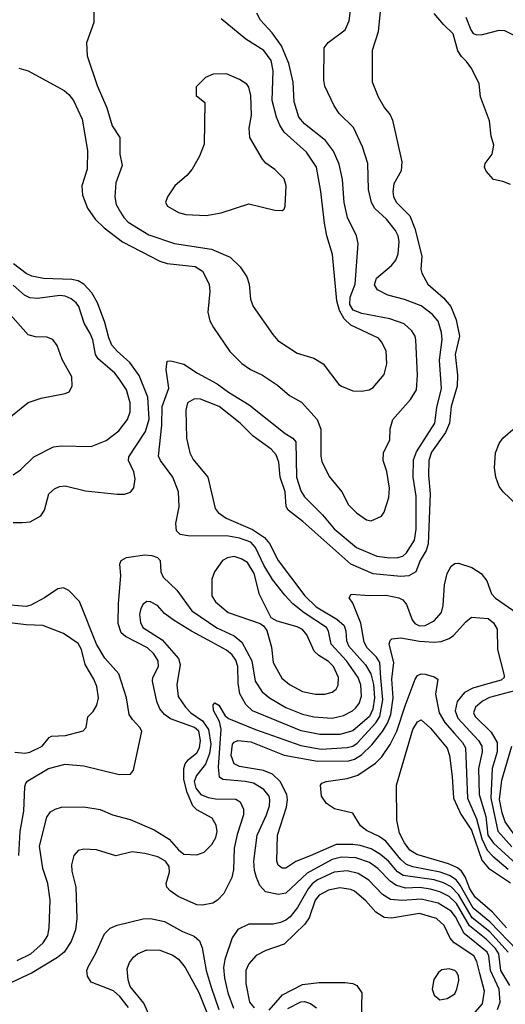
# Model space of a CAD drawing. Extents: x 997028 to 1115134, y 536408 to 618974.
# Tile 386 of 473: x 1050839 to 1053458, y 607803 to 613110. Entities that reach past the tile are written whole.
import ezdxf

# ---------------------------------------------------------------- set-up
doc = ezdxf.new("R2010")
doc.units = 0

msp = doc.modelspace()

# ---------------------------------------------------------------- linework, layer by layer
at = {"layer": '0CON10XD'}
for points in [[(1050825, 608040.3), (1050900.4, 608075), (1050965.4, 608135), (1050990.4, 608175), (1050998.9, 608215), (1051004.6, 608365), (1050990.4, 608455), (1050964.6, 608535), (1050945.5, 608655), (1050985, 608811.2), (1051005, 608840), (1051030, 608855), (1051065, 608865.7), (1051185, 608867.1), (1051273.6, 608853.6), (1051340, 608825), (1051435, 608800), (1051565, 608743.3), (1051645, 608693.9), (1051695, 608635.4), (1051725, 608612.1), (1051795, 608608.8), (1051835, 608623.3), (1051875, 608664.3), (1051897.8, 608702.2), (1051904.6, 608735), (1051899.7, 608769.7), (1051876.8, 608806.8), (1051795, 608851.2), (1051772.8, 608872.8), (1051741.7, 608945), (1051725.2, 609015), (1051724.7, 609075), (1051731.2, 609098.8), (1051748.1, 609121.9), (1051795, 609159.1), (1051808.4, 609185), (1051813.7, 609225), (1051805.9, 609275), (1051781.8, 609295), (1051651.8, 609341.8), (1051620.4, 609365), (1051595.6, 609395.6), (1051579.2, 609435), (1051554.7, 609545), (1051557.3, 609565), (1051587.9, 609625), (1051585.2, 609655), (1051562.2, 609692.2), (1051528.2, 609725), (1051409.4, 609785), (1051385.8, 609805.7), (1051370.9, 609855), (1051372.3, 609962.3), (1051385.6, 610115), (1051380, 610175), (1051386, 610195), (1051415, 610211.9), (1051515, 610225.6), (1051552.7, 610222.7), (1051582.3, 610212.3), (1051596.2, 610195), (1051601.1, 610135), (1051613.5, 610105), (1051686.4, 610035), (1051766.9, 609925), (1051902.5, 609832.5), (1051995, 609790), (1052036.8, 609755), (1052091.6, 609655), (1052109.1, 609545), (1052146.8, 609486.8), (1052185.5, 609455), (1052275, 609403.7), (1052365, 609366.4), (1052425, 609353.2), (1052525, 609346.3), (1052585, 609360.6), (1052633.3, 609385), (1052650.1, 609399.9), (1052669.1, 609425), (1052682.9, 609465), (1052678.3, 609525), (1052665.2, 609565), (1052601.5, 609655), (1052518.9, 609745), (1052504.7, 609815), (1052494.5, 609834.5), (1052373.2, 609913.2), (1052312.5, 609962.5), (1052269.2, 610009.2), (1052202.8, 610092.8), (1052155, 610170.4), (1052111.3, 610265), (1052085, 610294.8), (1052025, 610315.9), (1051965, 610325.9), (1051748.2, 610328.2), (1051705, 610336), (1051685.7, 610355.7), (1051681.5, 610395), (1051699.5, 610485), (1051695.5, 610565), (1051664.5, 610645), (1051597.8, 610735), (1051587.7, 610757.7), (1051605.2, 610924.8), (1051608.1, 611025), (1051643.3, 611125), (1051628.6, 611225), (1051635, 611270), (1051655, 611272.5), (1051725, 611253.5), (1051798.1, 611205), (1051905, 611147.3), (1051965, 611102.1), (1052076.5, 611035), (1052270.5, 610880.5), (1052311.4, 610855), (1052327.8, 610835), (1052332, 610645), (1052355, 610570.6), (1052375, 610537.9), (1052471.3, 610441.3), (1052535, 610366.7), (1052655, 610265.9), (1052765, 610219.7), (1052835, 610209.4), (1052878.7, 610211.3), (1052905, 610219.2), (1052925, 610236.2), (1052968.4, 610305), (1052976.8, 610365), (1052976.9, 610543.1), (1052961, 610645), (1052962.2, 610737.8), (1052978.8, 610781.2), (1053077.7, 610935), (1053089.3, 611020.7), (1053113.4, 611123.4), (1053102.5, 611275), (1053117, 611387), (1053113.3, 611425), (1053095.2, 611485.2), (1053065, 611522.3), (1053005, 611568), (1052915, 611601.5), (1052825, 611625.6), (1052768.8, 611655), (1052752.1, 611682.1), (1052763.6, 611716.4), (1052845, 611785.6), (1052868.2, 611815), (1052880.8, 611849.2), (1052885.3, 611915), (1052880.4, 611945), (1052865.4, 611975), (1052817.1, 612035), (1052755, 612092.9), (1052736.5, 612125), (1052719.3, 612195), (1052716.4, 612335), (1052688.2, 612425), (1052639.5, 612529.5), (1052561.4, 612605), (1052535.5, 612645.5), (1052485, 612752.5), (1052480, 612785), (1052481.3, 612958.7), (1052502.2, 612987.8), (1052594.2, 613055), (1052616.1, 613103.9), (1052625.4, 613175)], [(1050835, 612850), (1050885, 612834.2), (1051079.3, 612729.3), (1051105, 612707.5), (1051128.8, 612675), (1051176.2, 612575), (1051204.2, 612405), (1051203.2, 612305), (1051174.5, 612215), (1051178.5, 612165), (1051204.4, 612095), (1051246.5, 612035), (1051295, 611987.9), (1051392.9, 611912.9), (1051595, 611808.4), (1051635, 611796.5), (1051785, 611780.3), (1051825, 611755.4), (1051860.3, 611685), (1051863.8, 611645), (1051853.4, 611533.4), (1051865, 611486.7), (1051885, 611452), (1051972.4, 611322.4), (1052037.6, 611257.6), (1052084.6, 611224.6), (1052148, 611195), (1052229.8, 611139.8), (1052294.6, 611084.6), (1052358.5, 611048.5), (1052443.1, 610955), (1052462.8, 610902.8), (1052462.6, 610757.4), (1052468.6, 610728.6), (1052507.6, 610647.6), (1052575.8, 610565), (1052612.5, 610495), (1052655, 610452.5), (1052710, 610415), (1052735, 610410), (1052790, 610435), (1052804.3, 610455.7), (1052830.6, 610535), (1052832.5, 610585), (1052819.5, 610675), (1052799.4, 610735), (1052801.9, 610775), (1052835.7, 610845), (1052837.5, 610905), (1052851.4, 610955), (1052946.4, 611063.6), (1052979.6, 611115), (1052983.8, 611193.8), (1052975.4, 611385), (1052971.2, 611405), (1052954.1, 611434.1), (1052912, 611472), (1052835, 611498.1), (1052685, 611526.8), (1052637.1, 611545), (1052619.7, 611575), (1052622.2, 611615), (1052649, 611685), (1052663.8, 611905), (1052655.5, 611945), (1052606.7, 612045), (1052589.4, 612125), (1052579.9, 612249.9), (1052562, 612332), (1052531.3, 612401.3), (1052489, 612459), (1052375, 612548.5), (1052344.2, 612585), (1052318.5, 612668.5), (1052313.3, 612773.3), (1052290.3, 612875), (1052250.3, 612970.3), (1052200.5, 613040.5), (1052138.7, 613108.7), (1052118.2, 613145)], [(1051240, 613175), (1051238.8, 613095), (1051200, 612985), (1051203.1, 612915), (1051257.9, 612755), (1051308.7, 612635), (1051338, 612538), (1051378.8, 612475), (1051380, 612385), (1051392.5, 612325), (1051358.6, 612231.4), (1051352.9, 612155), (1051359.2, 612115), (1051383.6, 612073.6), (1051400.4, 612045), (1051425, 612019.6), (1051535, 611950.3), (1051674.8, 611904.8), (1051873.3, 611873.3), (1051975, 611830), (1052027.8, 611777.8), (1052063.6, 611723.6), (1052076.7, 611685), (1052084.5, 611604.5), (1052099.2, 611565), (1052203.9, 611413.9), (1052232.1, 611382.1), (1052335, 611313.5), (1052425, 611285.6), (1052475, 611255.7), (1052560, 611145), (1052574.5, 611134.5), (1052635, 611110), (1052681.9, 611108.1), (1052724.5, 611115.5), (1052745, 611128.6), (1052805, 611198), (1052819.5, 611255), (1052815.5, 611325), (1052791.1, 611375), (1052773.6, 611393.6), (1052624.1, 611464.1), (1052588.9, 611498.9), (1052563.4, 611543.4), (1052550, 611595), (1052526.2, 611845), (1052495.9, 611945.9), (1052483, 612013), (1052462.7, 612185), (1052439.3, 612315), (1052386, 612396), (1052266.2, 612505), (1052242.1, 612542.1), (1052224.8, 612584.7), (1052201.2, 612675), (1052206.1, 612835), (1052195, 612890.5), (1052155, 612943.8), (1052058.1, 613005), (1051925.7, 613115)], [(1052782.5, 613155), (1052773.1, 613045), (1052740, 612945), (1052740, 612775), (1052772, 612695), (1052805.6, 612635.6), (1052837.4, 612597.4), (1052849.3, 612569.3), (1052899.1, 612345), (1052895.5, 612295), (1052856.5, 612225), (1052850.5, 612185), (1052854.5, 612155), (1052870.5, 612125), (1052942.8, 612052.8), (1052969.2, 611985), (1053007.7, 611835), (1053003.2, 611765), (1053007.1, 611745), (1053039.5, 611685), (1053125, 611611.2), (1053164, 611564), (1053192.1, 611492.1), (1053210.3, 611405), (1053187.6, 611305), (1053200.2, 611195), (1053198.1, 611135), (1053165.6, 611025), (1053156.7, 610935), (1053134.9, 610885.1), (1053060.7, 610779.3), (1053045.5, 610735), (1053043.4, 610655), (1053052.2, 610555), (1053042.1, 610285), (1053031.5, 610248.5), (1052997.9, 610195), (1052976.1, 610133.9), (1052937.5, 610112.5), (1052895, 610109.5), (1052745, 610123.8), (1052625, 610175.3), (1052366.8, 610405), (1052287.4, 610467.4), (1052276.4, 610486.4), (1052270.2, 610565), (1052244.7, 610645), (1052237.4, 610725), (1052222.9, 610765), (1052195.5, 610795.5), (1052098.5, 610865), (1052028.8, 610935), (1051915, 611025.4), (1051815, 611064.5), (1051782.5, 611067.5), (1051745, 611046.2), (1051734.4, 611005), (1051739.5, 610855), (1051756.7, 610775), (1051775, 610740), (1051854.5, 610645), (1051892.7, 610475), (1051910, 610455), (1051953.5, 610423.5), (1052095, 610362.4), (1052159.9, 610319.9), (1052186.7, 610286.7), (1052232.5, 610195), (1052376.2, 610005), (1052438.2, 609945), (1052549.7, 609879.7), (1052588.6, 609845), (1052598.7, 609815), (1052602.3, 609765), (1052613.2, 609735), (1052703.8, 609633.8), (1052732.1, 609585), (1052746.7, 609526.7), (1052752.3, 609455), (1052744.1, 609395), (1052725, 609354.4), (1052635, 609277.5), (1052565, 609257.6), (1052458.2, 609258.2), (1052357.9, 609277.9), (1052095, 609385.9), (1052059.3, 609419.3), (1052027.2, 609477.2), (1052017.4, 609535), (1052015.2, 609625), (1052005, 609658.8), (1051985, 609686.7), (1051955, 609712.4), (1051875.8, 609755.8)], [(1053485, 612222), (1053445, 612238.8), (1053395, 612250), (1053353.9, 612293.9), (1053346.2, 612315), (1053348.8, 612335), (1053386.7, 612385), (1053396.2, 612435), (1053382.3, 612482.3), (1053372.5, 612565), (1053323.8, 612695), (1053316, 612765), (1053278, 612845), (1053249.2, 612885), (1053221.4, 612911.4), (1053202.7, 612942.7), (1053176.5, 613035), (1053124.1, 613084.1), (1053075, 613143.1)], [(1053244.3, 613124.3), (1053271.2, 613055), (1053285, 613036.4), (1053305, 613029.6), (1053335, 613030.9), (1053425, 613053.3), (1053453, 613053), (1053525, 613016.2)], [(1051845, 612054.4), (1051925, 612070), (1052075, 612118.6), (1052215, 612083.3), (1052255, 612082.5), (1052265, 612090), (1052270, 612105), (1052275.8, 612215), (1052265, 612252.5), (1052215, 612303.3), (1052166.6, 612336.6), (1052148, 612358), (1052080, 612475), (1052077.1, 612525), (1052090, 612595), (1052085, 612702.5), (1052075, 612746.7), (1052065, 612763.3), (1052025, 612788), (1051955, 612818), (1051882.3, 612817.7), (1051841.7, 612798.3), (1051791.7, 612748.3), (1051791.7, 612701.7), (1051837.5, 612665), (1051835, 612440), (1051809.2, 612375), (1051770, 612305), (1051739.8, 612270.2), (1051676, 612215), (1051636.2, 612155), (1051626.2, 612125), (1051635.9, 612105.9), (1051695, 612072), (1051735, 612060.8), (1051845, 612054.4)], [(1050805, 610400), (1050855, 610399.4), (1050896.4, 610403.6), (1050953.6, 610436.4), (1050973.7, 610466.3), (1050997.1, 610555), (1051027.6, 610582.4), (1051055, 610593.5), (1051085, 610597.5), (1051195, 610571.5), (1051365, 610552.2), (1051405, 610553.3), (1051436.4, 610563.6), (1051455, 610586.7), (1051462.1, 610635), (1051455, 610673.8), (1051426.4, 610735), (1051427.1, 610755), (1051518.4, 610891.6), (1051536.8, 610956.8), (1051530.2, 611075), (1051483.4, 611193.4), (1051433.3, 611263.3), (1051365, 611323.2), (1051336.9, 611356.9), (1051319.4, 611395), (1051297.7, 611477.7), (1051259.7, 611585), (1051227.9, 611637.9), (1051185.6, 611685.6), (1051155, 611702.5), (1051119.8, 611709.8), (1050967.5, 611715), (1050905, 611728.6), (1050875, 611742.8), (1050806.7, 611795)], [(1050805, 610658.1), (1050844, 610685), (1050916.2, 610755), (1051021.7, 610808.3), (1051065, 610813.1), (1051225, 610810.5), (1051305, 610842.5), (1051374.4, 610895), (1051421.1, 610955), (1051435, 610997.5), (1051434.6, 611045), (1051415.4, 611115), (1051376.7, 611175), (1051352.3, 611205), (1051263.2, 611283.2), (1051247.5, 611305), (1051233.4, 611385), (1051218.6, 611418.6), (1051187.5, 611475), (1051159.1, 611565), (1051144.6, 611585), (1051117.5, 611605), (1051085, 611620.5), (1051055.3, 611624.7), (1050935, 611608.4), (1050895, 611611.1), (1050865, 611626), (1050805, 611679.4)], [(1050715, 610910.6), (1050885, 611047.1), (1050955, 611070.9), (1051084.3, 611095.7), (1051106.7, 611105), (1051123.3, 611135), (1051120, 611185), (1051068.3, 611278.3), (1051042, 611355), (1051017.3, 611387.3), (1050985, 611400), (1050925, 611400.6), (1050885, 611412.5), (1050775.8, 611535.8)], [(1053520, 610495), (1053446.7, 610565), (1053424.7, 610594.7), (1053406.4, 610645), (1053399.1, 610695), (1053405.4, 610775), (1053424.7, 610825.3), (1053444.3, 610855.7), (1053498.4, 610901.6)], [(1052485, 609474.5), (1052525, 609485.7), (1052545, 609502.5), (1052556, 609524), (1052558.2, 609565), (1052530.8, 609625), (1052505, 609651.3), (1052453, 609683), (1052426.7, 609706.7), (1052388, 609795), (1052365, 609822.9), (1052335, 609837.3), (1052227.9, 609867.9), (1052195.8, 609885.8), (1052133, 610013), (1052103.5, 610125), (1052067.1, 610185), (1052034.2, 610205), (1051995, 610216.7), (1051959.5, 610210.5), (1051932.9, 610195), (1051890.6, 610135), (1051874.6, 610095.4), (1051875.5, 610005), (1051895, 609973.1), (1051964.3, 609915), (1052135.9, 609855.9), (1052154.2, 609844.2), (1052172.5, 609817.5), (1052198, 609728), (1052205.6, 609645), (1052252, 609562), (1052295, 609527.1), (1052365, 609489.2), (1052435, 609475.4), (1052485, 609474.5)], [(1051917.2, 609027.2), (1051911.3, 609081.3), (1051925.8, 609285.8), (1051917.2, 609327.2), (1051885, 609387.5), (1051883.1, 609416.9), (1051891.7, 609428.3), (1051913.8, 609415), (1051947.3, 609357.3), (1051964.6, 609344.6), (1052111.1, 609285), (1052355, 609199), (1052465, 609179.1), (1052605, 609186.7), (1052635, 609194.1), (1052659, 609211), (1052759.6, 609320.4), (1052781.4, 609355), (1052798.3, 609445), (1052787.5, 609562.5), (1052781.3, 609645), (1052762.7, 609675), (1052713.8, 609725), (1052696.7, 609755), (1052678, 609858), (1052635.6, 609965.6), (1052616.7, 609995), (1052626.4, 610013.6), (1052726.1, 610006.1), (1052815, 610008.4), (1052884.2, 609995), (1052905, 609982.7), (1052925, 609958.9), (1052956.1, 609876.1), (1052970, 609855), (1052995, 609842.6), (1053025.2, 609844.8), (1053075, 609870.4), (1053114, 609915), (1053123.1, 609953.1), (1053130.7, 610065), (1053144.7, 610125.3), (1053165.5, 610164.5), (1053185, 610179.2), (1053205, 610181.4), (1053278.1, 610158.1), (1053326.9, 610125), (1053358.1, 610085), (1053383.6, 610015), (1053405, 609993.1), (1053522.4, 609912.4)], [(1050835.6, 608605), (1050842.4, 608735), (1050862.5, 608845), (1050867.7, 608975), (1050872.7, 608995), (1050882.9, 609007.1), (1050994.8, 609075.2), (1051085, 609098.2), (1051185, 609089.3), (1051375, 609041.4), (1051437, 609043), (1051453.9, 609066.1), (1051498.1, 609275), (1051488.1, 609295), (1051447.7, 609337.7), (1051430.5, 609365), (1051414.5, 609455), (1051373.7, 609583.7), (1051298.5, 609668.5), (1051253.8, 609745), (1051161.9, 609975), (1051105, 610034.3), (1051075, 610048.6), (1051045, 610042.5), (1050972.9, 609995), (1050900, 609955), (1050875, 609947.4), (1050725, 609959.7)], [(1051875.8, 609755.8), (1051765, 609813.8), (1051671.9, 609871.9), (1051620.4, 609910.4), (1051582.3, 609952.3), (1051545, 609973.5), (1051525, 609974.4), (1051505, 609959.4), (1051492.4, 609937.6), (1051485.9, 609905), (1051490.4, 609860.4), (1051503.2, 609835), (1051607.9, 609767.9), (1051696.5, 609666.5), (1051705.3, 609635), (1051686.1, 609525), (1051693.2, 609463.2), (1051733.1, 609405), (1051761.8, 609375), (1051825, 609331.1), (1051857.4, 609285), (1051870, 609205), (1051863.4, 609155), (1051841.8, 609098.2), (1051793.2, 609036.8), (1051780.5, 609005), (1051789.2, 608969.2), (1051815.8, 608934.2), (1051855, 608917.1), (1051895, 608910), (1052005, 608909.1), (1052028.6, 608895), (1052046.9, 608855), (1052045.5, 608825), (1052011.7, 608718.3), (1051996.4, 608645), (1051992.4, 608527.6), (1051982.9, 608487.1), (1051939.6, 608400.4), (1051905.4, 608364.6), (1051880.7, 608349.3), (1051825, 608338.2), (1051795, 608339.6), (1051694.8, 608384.8), (1051651.5, 608415), (1051633.6, 608435), (1051628.8, 608455), (1051646.7, 608515), (1051645, 608545.8), (1051625, 608575.4), (1051585, 608597.3), (1051515, 608616.2), (1051445.7, 608624.3), (1051357.3, 608602.7), (1051253.2, 608636.8), (1051185, 608638.9), (1051155, 608632.9), (1051131.9, 608605), (1051119.6, 608555), (1051121.5, 608521.5), (1051142.9, 608435), (1051146.8, 608265), (1051140.4, 608205), (1051117.4, 608142.6), (1051080, 608085), (1051044, 608056), (1050906.8, 607973.2), (1050795, 607920.9)], [(1050866.6, 609156.6), (1050895, 609161.5), (1050960, 609195), (1050998.3, 609241.7), (1051011.2, 609248.8), (1051087, 609253), (1051182.3, 609277.7), (1051197.5, 609295), (1051206.4, 609353.6), (1051235, 609381.2), (1051254.6, 609415.4), (1051263.8, 609455), (1051255.9, 609515.9), (1051240, 609555), (1051191.8, 609635), (1051172.1, 609715), (1051155, 609748.5), (1051075, 609802.7), (1050965, 609844.5), (1050875, 609848.8), (1050725, 609866.5)], [(1053472.4, 608085), (1053373.7, 608193.7), (1053279.7, 608269.7), (1053205, 608395.5), (1053165, 608436.6), (1053125, 608458.4), (1053075, 608474.4), (1052906.7, 608496.7), (1052877.2, 608517.2), (1052827.3, 608575), (1052785, 608610.8), (1052735, 608640.6), (1052675, 608658.9), (1052635, 608664.8), (1052545, 608664.8), (1052405, 608603.2), (1052327.5, 608572.5), (1052275, 608536.5), (1052255, 608537.5), (1052232.8, 608552.8), (1052225.5, 608575), (1052230.3, 608715), (1052277.4, 608865), (1052283.7, 608905), (1052279.2, 608935), (1052243.7, 609003.7), (1052203, 609043), (1052153.7, 609063.7), (1052025, 609085.3), (1051995, 609098.9), (1051978.9, 609145), (1051986.8, 609205), (1051995, 609216.6), (1052015, 609224.7), (1052085, 609217.2), (1052265, 609146.2), (1052445, 609113), (1052615, 609114.8), (1052645, 609124), (1052681.6, 609148.4), (1052737.4, 609202.6), (1052795, 609274.2), (1052821.8, 609318.2), (1052840, 609365), (1052852.7, 609455), (1052846.7, 609555), (1052856.6, 609645), (1052832.1, 609745), (1052836.3, 609763.7), (1052846.2, 609773.8), (1052895, 609779.3), (1052995, 609760), (1053075, 609754.7), (1053111.5, 609758.5), (1053155, 609774.6), (1053179, 609791), (1053245, 609865.5), (1053275, 609890), (1053365, 609882.3), (1053395, 609859.6), (1053414.7, 609825), (1053415.2, 609715.2), (1053452, 609575), (1053450.8, 609565), (1053435, 609549.7), (1053376.1, 609533.9), (1053281.8, 609508.2), (1053236.9, 609483.1), (1053198.6, 609435), (1053187.8, 609385), (1053202, 609345), (1053313.3, 609225), (1053330.7, 609195), (1053332.2, 609165), (1053314.1, 609075), (1053317.4, 608935), (1053353.3, 608815), (1053363.3, 608715), (1053395, 608671.9), (1053518.4, 608558.4)], [(1052709.9, 608739.9), (1052676.9, 608765), (1052635, 608832.9), (1052537.2, 608857.2), (1052494, 608885), (1052467.5, 608925), (1052462, 608985), (1052468.8, 608995), (1052492.5, 609005), (1052605, 609020.8), (1052662.2, 609037.8), (1052757.7, 609102.3), (1052792.9, 609137.1), (1052836.6, 609203.4), (1052872.9, 609275), (1052917.7, 609412.3), (1052971.4, 609555), (1052984.5, 609575.5), (1053005, 609584.3), (1053025, 609583.1), (1053075, 609568.6), (1053093.8, 609555), (1053081.5, 609475), (1053101.7, 609375), (1053132.3, 609322.3), (1053183.2, 609263.2), (1053226.1, 609215), (1053242.6, 609185), (1053254.1, 608915), (1053302.7, 608802.7), (1053331, 608695), (1053360.6, 608635), (1053391, 608601), (1053472.5, 608532.5)], [(1053507.1, 609492.9), (1053372.6, 609457.4), (1053335, 609437.6), (1053297.1, 609405), (1053286.7, 609375), (1053295, 609354.6), (1053380.9, 609270.9), (1053414.1, 609214.1), (1053414.4, 609165), (1053386.1, 609073.9), (1053379.4, 608915), (1053417.2, 608737.2), (1053492.6, 608652.6)], [(1053464.2, 608215), (1053389.1, 608299.1), (1053295, 608380.3), (1053266.3, 608425), (1053241.1, 608491.1), (1053221.5, 608521.5), (1053199.5, 608539.5), (1053151.2, 608561.2), (1052980.5, 608610.5), (1052943.3, 608635), (1052914.5, 608674.5), (1052887.1, 608725), (1052873.8, 608795), (1052871.8, 608985), (1052960, 609285), (1052985, 609326.4), (1053005, 609337.1), (1053055, 609291.5), (1053145, 609184.4), (1053156.7, 609145), (1053171, 609031), (1053178.6, 608915), (1053218.3, 608828.3), (1053275, 608741.3), (1053331, 608581), (1053367.8, 608537.8), (1053485, 608457.7)], [(1053535, 608678.7), (1053457.3, 608787.3), (1053440.9, 608835), (1053427.1, 608907.1), (1053438.5, 609011.5), (1053493, 609195)], [(1050812.6, 609162.6), (1050866.6, 609156.6)], [(1053483, 607905), (1053433.8, 607985), (1053423.6, 608075), (1053405, 608103.9), (1053355.1, 608155.1), (1053265.4, 608225.4), (1053195, 608346.5), (1053155, 608383.9), (1053105, 608408.8), (1053054.1, 608424.1), (1052995, 608432.2), (1052919.5, 608429.5), (1052867.3, 608445), (1052836.2, 608466.2), (1052771.2, 608535), (1052725, 608567.7), (1052652.4, 608592.4), (1052575, 608596.6), (1052525, 608584.1), (1052389.9, 608510.1), (1052275, 608402.8), (1052234.7, 608394.7), (1052165, 608410), (1052135, 608443.1), (1052116.6, 608486.6), (1052104.8, 608524.8), (1052101.1, 608575), (1052120.2, 608715), (1052170.8, 608825), (1052186.3, 608873.7), (1052189, 608905), (1052184.2, 608925), (1052155, 608961.3), (1052100.6, 608995), (1052055, 609004.8), (1051935, 609014.6), (1051917.2, 609027.2)], [(1053655.7, 607795), (1053610.3, 607905), (1053543.6, 607995), (1053535, 608071.4), (1053523.7, 608093.7), (1053375, 608248.4), (1053285, 608322.2), (1053215, 608445.9), (1053193.4, 608473.4), (1053156.9, 608496.9), (1053106.3, 608516.3), (1052960, 608545), (1052925, 608557.1), (1052895, 608583.5), (1052812.9, 608682.9), (1052777.5, 608707.5), (1052709.9, 608739.9)], [(1053415, 607776.1), (1053430.6, 607815), (1053425.2, 607884.8), (1053378.3, 607985), (1053368.6, 608065), (1053359.8, 608085), (1053235.1, 608185.1), (1053189, 608275), (1053165, 608304.8), (1053095, 608349), (1053005, 608370.2), (1052902.5, 608362.5), (1052838.2, 608368.2), (1052795, 608394.7), (1052722, 608472), (1052665, 608508), (1052605, 608522.7), (1052535, 608516), (1052445.9, 608475), (1052416.6, 608453.4), (1052394.1, 608425), (1052337.2, 608325), (1052297.2, 608275), (1052275, 608257.1), (1052245, 608243.5), (1052206.1, 608236.1), (1052075, 608234.4), (1052015, 608206), (1051985, 608162), (1051944.7, 608045), (1051938.7, 608001.3), (1051942.9, 607945), (1051961.7, 607865), (1051991.6, 607781.6)], [(1053295, 607761.4), (1053334.7, 607805), (1053345.8, 607875), (1053320.8, 607969.2), (1053303.8, 608033.8), (1053287.7, 608065), (1053181.8, 608135), (1053160.6, 608160.6), (1053127.6, 608227.6), (1053087.5, 608265), (1052995, 608293), (1052845, 608268.4), (1052805, 608271.8), (1052759.7, 608299.7), (1052705, 608361.2), (1052645, 608413.3), (1052625, 608422), (1052565, 608430.6), (1052505, 608419.4), (1052455, 608391.8), (1052432.7, 608365), (1052400.2, 608269.8), (1052377.2, 608235), (1052265, 608126.8), (1052165.8, 608094.2), (1052115, 608065.5), (1052075, 608020.6), (1052059.3, 607985), (1052058.4, 607915), (1052079.3, 607815), (1052103.9, 607783.9)], [(1051425.4, 607785.4), (1051380, 607845), (1051345, 607876.6), (1051225, 607922.9), (1051204.3, 607954.3), (1051201.9, 607985), (1051208.1, 608005), (1051248.5, 608075), (1051296.2, 608183.8), (1051326.9, 608213.1), (1051365, 608230.5), (1051505, 608264.5), (1051545, 608266.5), (1051619.5, 608249.5), (1051716.5, 608196.5), (1051779.8, 608169.8), (1051808.5, 608145), (1051822.9, 608107.1), (1051844.7, 607985.3), (1051872.1, 607895), (1051913.8, 607775)], [(1051542.3, 607732.3), (1051508.8, 607808.8), (1051435, 607899.4), (1051423.6, 607935), (1051418.5, 607995), (1051431.7, 608028.3), (1051452.6, 608057.4), (1051474, 608075), (1051525, 608097.5), (1051595, 608094.6), (1051665, 608067.3), (1051695.8, 608045.8), (1051731.5, 608001.5), (1051805, 607867.3), (1051869.4, 607705)], [(1053105, 607826.7), (1053145, 607833.8), (1053185, 607860), (1053197.1, 607885), (1053207.6, 607932.4), (1053205, 607957.5), (1053195, 607976), (1053185, 607985.7), (1053155, 607994.2), (1053115, 607988.8), (1053096.7, 607975), (1053073, 607937), (1053064.2, 607885), (1053075, 607853.3), (1053105, 607826.7)], [(1052185, 607771.8), (1052256, 607854), (1052365, 607910.3), (1052455, 607921.1), (1052595, 607920.6), (1052635.7, 607915.7), (1052656.7, 607905), (1052683.8, 607865), (1052680, 607725)], [(1052285, 607780.3), (1052355, 607816.6), (1052375, 607817.8), (1052408.2, 607808.2), (1052439.4, 607785)]]:
    msp.add_lwpolyline(points, dxfattribs=at)

doc.saveas('drawing.dxf')
